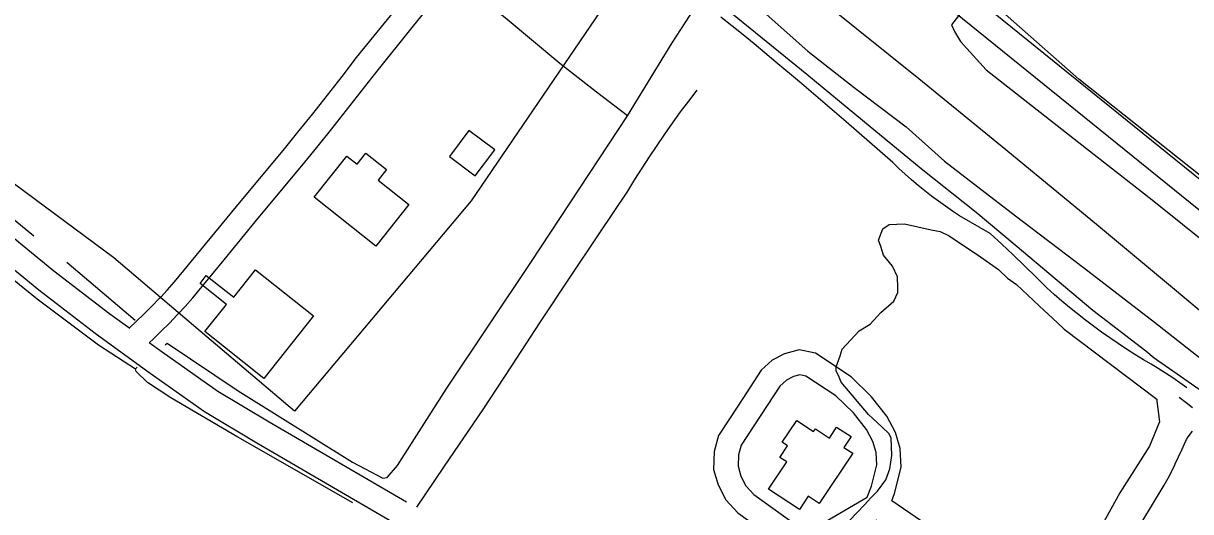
# Model space of a CAD drawing. Extents: x 3297753 to 3335611, y 652252 to 677623.
# Drawn here: x 3310374 to 3311817, y 659124 to 659728 of the extents above; entities that cross this region are included whole.
import ezdxf

# ---------------------------------------------------------------- set-up
doc = ezdxf.new("R2010")
doc.units = 0
for name, color, linetype in [('V-BLDG-OTLN', 7, 'Continuous'), ('V-ROAD-CNTR', 7, 'Continuous'), ('V-SITE-OTLN', 7, 'Continuous'), ('V-SITE-VEGE', 7, 'Continuous'), ('V-TOPO-SHOR', 7, 'Continuous')]:
    doc.layers.add(name, color=color, linetype=linetype)

msp = doc.modelspace()

# ---------------------------------------------------------------- linework, layer by layer
at = {"layer": 'V-BLDG-OTLN'}
for points in [[(3310900.6, 659563.3), (3310932.6, 659539.3), (3310956.6, 659571.3), (3310924.6, 659595.3)], [(3310850.4, 659503.7), (3310809.5, 659452.3), (3310733.5, 659512.7), (3310774, 659563.7), (3310786.7, 659553.6), (3310797.5, 659567.2), (3310823, 659546.9), (3310812.6, 659533.7)], [(3310660.9, 659422.9), (3310732.7, 659365.9), (3310671.4, 659288.6), (3310598.4, 659346.5), (3310625.2, 659380.2), (3310592.4, 659406.2), (3310600.2, 659416.1), (3310634.1, 659389.1)], [(3311399, 659196.1), (3311357.5, 659133.9), (3311344.1, 659142.8), (3311333.2, 659126.4), (3311295.1, 659151.8), (3311317.5, 659185.3), (3311308.9, 659191), (3311318.4, 659205.3), (3311311.9, 659209.7), (3311329.9, 659236.7), (3311350.5, 659222.9), (3311352.9, 659226.4), (3311370.2, 659214.9), (3311379.2, 659228.5), (3311397, 659216.6), (3311388.1, 659203.3)]]:
    msp.add_lwpolyline(points, close=True, dxfattribs=at)
at = {"layer": 'V-ROAD-CNTR'}
for points in [[(3310702.9, 660408.4), (3311534.8, 659734), (3311996.4, 659360.3), (3312015.7, 659349.9), (3312035.4, 659358.4), (3312048.4, 659369.2), (3312153.3, 659499.4)], [(3311518.2, 659786), (3311553.7, 659757.3), (3312013.1, 659385.3), (3312017.1, 659383.2), (3312019.5, 659384.2), (3312027, 659390.4), (3312407.9, 659863.5)], [(3310529.8, 659333), (3310534.3, 659337.2), (3310544.5, 659347.1), (3310554.5, 659357.1), (3310564.3, 659367.3), (3310565.7, 659368.9), (3310573.9, 659377.7), (3310583.5, 659388.4), (3310622.1, 659435.5), (3310660.7, 659482.2), (3310699.4, 659528.8), (3310718.2, 659551.5), (3310736.8, 659574.4), (3310755.2, 659597.4), (3310773.5, 659620.5), (3310791.7, 659643.7), (3310809.6, 659666.8), (3310856.4, 659724.9), (3310903.4, 659782.9)], [(3310505.1, 659351), (3310513.6, 659359), (3310523.4, 659368.5), (3310533, 659378.1), (3310542.5, 659388), (3310543.8, 659389.3), (3310551.8, 659397.9), (3310560.8, 659407.9), (3310599, 659454.6), (3310637.6, 659501.4), (3310676.3, 659548), (3310695, 659570.6), (3310713.4, 659593.3), (3310731.8, 659616.1), (3310750, 659639), (3310768, 659662.1), (3310786, 659685.4), (3310833, 659743.8)], [(3311811.8, 659276.9), (3311803.2, 659283.1), (3311794.5, 659289.2), (3311785.7, 659295.1), (3311776.7, 659300.8), (3311767.7, 659306.4), (3311758.5, 659311.7), (3311747.9, 659318.2), (3311737.4, 659324.9), (3311727, 659331.7), (3311716.7, 659338.7), (3311706.6, 659345.9), (3311696.5, 659353.3), (3311686.6, 659360.7), (3311676.8, 659368.4), (3311667.1, 659376.2), (3311657.5, 659384.2), (3311648.1, 659392.3), (3311638.8, 659400.6), (3311625.2, 659414.4), (3311611.4, 659428), (3311597.4, 659441.4), (3311583.2, 659454.7), (3311568.9, 659467.8), (3311531.2, 659489.8), (3311522.4, 659495.6), (3311513.6, 659501.6), (3311505.1, 659507.8), (3311496.6, 659514.1), (3311488.2, 659520.6), (3311480, 659527.3), (3311471.9, 659534.1), (3311464, 659541.1), (3311456.2, 659548.3), (3311448.5, 659555.6), (3311419.9, 659580.8), (3311391.1, 659605.9), (3311362.2, 659630.8), (3311333.1, 659655.5), (3311303.9, 659680), (3311290.6, 659691.4), (3311277.1, 659702.7), (3311263.5, 659713.8), (3311249.8, 659724.7), (3311235.9, 659735.4)], [(3310108.5, 659670.3), (3310121.2, 659660.1), (3310411.6, 659421.8), (3310481, 659368.7), (3310505.6, 659350.7)], [(3310089.7, 659646.9), (3310102.2, 659636.8), (3310393, 659398.3), (3310463, 659344.7), (3310528.1, 659297.1), (3310598, 659247.8), (3310662.5, 659209.1), (3311502.6, 658719.2), (3312183.9, 658337.2)], [(3310860.5, 659129.2), (3310870.8, 659144.6), (3310894.4, 659179.9), (3310918.3, 659215.1), (3310942.3, 659250.2), (3310977.6, 659304.4), (3311013.2, 659358.6), (3311048.9, 659412.5), (3311084.8, 659466.4), (3311121, 659520.1), (3311129.7, 659534.5), (3311138.7, 659548.8), (3311147.8, 659562.9), (3311157.2, 659576.9), (3311166.7, 659590.8), (3311176.4, 659604.5), (3311186.3, 659618.2), (3311196.4, 659631.6), (3311206.7, 659645)], [(3310529.7, 659333.1), (3310545.6, 659321.5), (3310614.4, 659273), (3310677.8, 659235), (3310847.5, 659136)], [(3311636.1, 659007.8), (3311447.4, 659137.2), (3311450.8, 659146.4), (3311458.9, 659178.8), (3311457.7, 659201.8), (3311452.1, 659221.9), (3311441.1, 659242), (3311422.4, 659266), (3311397.1, 659290.4), (3311353, 659319.7), (3311332.8, 659323.9), (3311314.6, 659319.2), (3311299.7, 659311), (3311285.9, 659298.7), (3311263.1, 659263.9)], [(3311417.1, 659141.6), (3311422.1, 659155.2), (3311428.7, 659181.7), (3311428, 659196.9), (3311424.1, 659210.4), (3311415.9, 659225.5), (3311400, 659245.9), (3311378.2, 659266.9), (3311341.3, 659291.5), (3311333.6, 659293.1), (3311325.7, 659291), (3311317.2, 659286.4), (3311308.8, 659278.9), (3311261, 659205.9), (3311257.8, 659193.9), (3311257.3, 659179.9), (3311260.7, 659167.8), (3311266.9, 659155.6), (3311276.8, 659145), (3311334.2, 659103.9), (3311346.3, 659102.4), (3311351.1, 659103.4), (3311361.4, 659109), (3311417.1, 659141.6)], [(3311263.1, 659263.9), (3311246.6, 659238.8), (3311233.2, 659218.2), (3311227.9, 659198.3), (3311227.2, 659176.1), (3311232.7, 659156.8), (3311242.1, 659138.3), (3311256.9, 659122.4), (3311322.9, 659075), (3311347.6, 659072), (3311361.6, 659074.9), (3311376.2, 659082.9), (3311428.7, 659113.6)], [(3311819.1, 659252.3), (3311811.1, 659258.6), (3311802.7, 659265)]]:
    msp.add_lwpolyline(points, dxfattribs=at)
at = {"layer": 'V-SITE-OTLN'}
msp.add_lwpolyline([(3311982.5, 659417.1), (3311678.3, 659658.6), (3311518, 659801), (3311264.1, 660003.1), (3311248.6, 659980.4), (3311138.2, 659817.9), (3310927.6, 659508.1), (3310709.3, 659248.2), (3310554.7, 659379.1), (3310485.7, 659437.6), (3310168.1, 659673.2)], dxfattribs=at)
at = {"layer": 'V-SITE-VEGE'}
for points in [[(3311836.8, 659268.3), (3311771.6, 659313.5), (3311761.2, 659322.3), (3311695.9, 659372.8), (3311599.8, 659453.3), (3311551.8, 659493.7), (3311483.8, 659547.9), (3311411, 659607.6), (3311342.2, 659664.4), (3311250.5, 659739.4), (3311253.1, 659750.4), (3311263.2, 659755.6), (3311271.5, 659753.3), (3311288.5, 659742.4), (3311343.5, 659693.5), (3311400.8, 659648.5), (3311465.2, 659599.8), (3311512.6, 659557.5), (3311600.3, 659489.9), (3311684.1, 659426), (3311772.2, 659358.1), (3311829.8, 659313)], [(3311395.2, 659112.8), (3311413.7, 659132.4), (3311421.6, 659140.8), (3311429.5, 659149.2), (3311440, 659163.1), (3311445, 659176.9), (3311447.3, 659193.3), (3311446.6, 659215.1), (3311443.7, 659220.4), (3311435.3, 659228.4), (3311424.1, 659238.9), (3311418.5, 659244.2), (3311384.6, 659284), (3311381.6, 659292.1), (3311378.8, 659297.5), (3311378.6, 659302.9), (3311383.6, 659316.7), (3311386.1, 659324.9), (3311407.2, 659347.4), (3311420.6, 659355.9), (3311433.8, 659370), (3311449.7, 659384.1), (3311454.8, 659395.1), (3311454.7, 659400.6), (3311454.2, 659414.2), (3311448.4, 659427.6), (3311437.1, 659440.9), (3311434, 659451.7), (3311431.1, 659459.8), (3311436.1, 659473.5), (3311444.1, 659479.2), (3311463.2, 659479.8), (3311496.1, 659472.6), (3311507, 659470.2), (3311518.1, 659465.1), (3311557, 659439), (3311579.3, 659423.4), (3311590.5, 659412.8), (3311601.6, 659405), (3311615.6, 659391.8), (3311629.6, 659378.6), (3311652.1, 659357.5), (3311660.5, 659349.5), (3311774.8, 659263.1), (3311774.8, 659260.4), (3311778.1, 659235.1), (3311765.9, 659205), (3311729.2, 659147.3), (3311695.6, 659086.4)], [(3311743.1, 659088.8), (3311784, 659156.4), (3311788.8, 659165.1), (3311791.1, 659168.8), (3311793.6, 659174.2), (3311796.9, 659180.6), (3311797.7, 659182.8), (3311805.9, 659200.1), (3311808.9, 659207.8), (3311811.4, 659213.1), (3311813.5, 659216.4)], [(3311813.5, 659216.4), (3311818.9, 659223.2)]]:
    msp.add_lwpolyline(points, dxfattribs=at)
at = {"layer": 'V-TOPO-SHOR'}
for p, q in [((3310356.5, 659490.3), (3310387.1, 659464.8)), ((3310427.7, 659432.5), (3310512.1, 659360.7)), ((3310549.2, 659330.2), (3310551.9, 659332.4))]:
    msp.add_line(p, q, dxfattribs=at)
for points in [[(3310306.4, 660607.4), (3310400, 660531.7), (3310523.3, 660436.2), (3310596.4, 660378.7), (3310608.5, 660370.9), (3310627.9, 660358.2), (3310687.9, 660308.7), (3310708.2, 660285.5), (3310762.5, 660239.2), (3310842.1, 660176.7), (3310912.5, 660119.9), (3310981.6, 660066.1), (3311072.1, 659995.3), (3311161.1, 659919.5), (3311264, 659838), (3311268.8, 659834), (3311366.2, 659751.7), (3311480.7, 659659.6), (3311588.2, 659571.9), (3311702.8, 659477.2), (3311794.1, 659401.1), (3311842.5, 659360.7)], [(3311922.1, 660256.2), (3311941.7, 660242.5), (3311878.4, 660167), (3311805.5, 660080.3), (3311731.5, 659992.8), (3311660.2, 659904.6), (3311624.2, 659860.5), (3311548.3, 659761.6), (3311521.3, 659726.1)], [(3311120.9, 659613.3), (3311082.3, 659642.7), (3311037.2, 659678), (3310969.4, 659734.7), (3310927.9, 659767.8)], [(3310551.9, 659332.4), (3310639.7, 659273.2), (3310780.8, 659185), (3310818.4, 659165.3), (3310823.7, 659166.2), (3310836.4, 659181), (3310896.6, 659275.2), (3311002.1, 659433.1), (3311120.9, 659613.3), (3311175.8, 659703.7), (3311202.9, 659744.9)], [(3311521.3, 659726.1), (3311525, 659717.6), (3311532.1, 659705.3), (3311564.1, 659670.4), (3311678.6, 659580.3), (3311769, 659509.4), (3311883.5, 659417.4), (3311971.1, 659346.4), (3311986.4, 659334.1), (3312029.8, 659299.9), (3312035.4, 659295.5), (3312090.3, 659253), (3312149, 659208.4), (3312188.5, 659174.1), (3312242.7, 659128.5), (3312303, 659080.9), (3312362.6, 659032.9), (3312407.1, 658995.7), (3312429.9, 658980.2), (3312432.1, 658979)], [(3310274.9, 659481.1), (3310391.3, 659386.9), (3310467, 659330.3), (3310512.6, 659300.5)], [(3310781.4, 659134.6), (3310639.3, 659216), (3310556.3, 659264.8), (3310527.4, 659283.6), (3310513.4, 659297.1), (3310512.6, 659300.5), (3310514.9, 659302.4)]]:
    msp.add_lwpolyline(points, dxfattribs=at)

doc.saveas('drawing.dxf')
